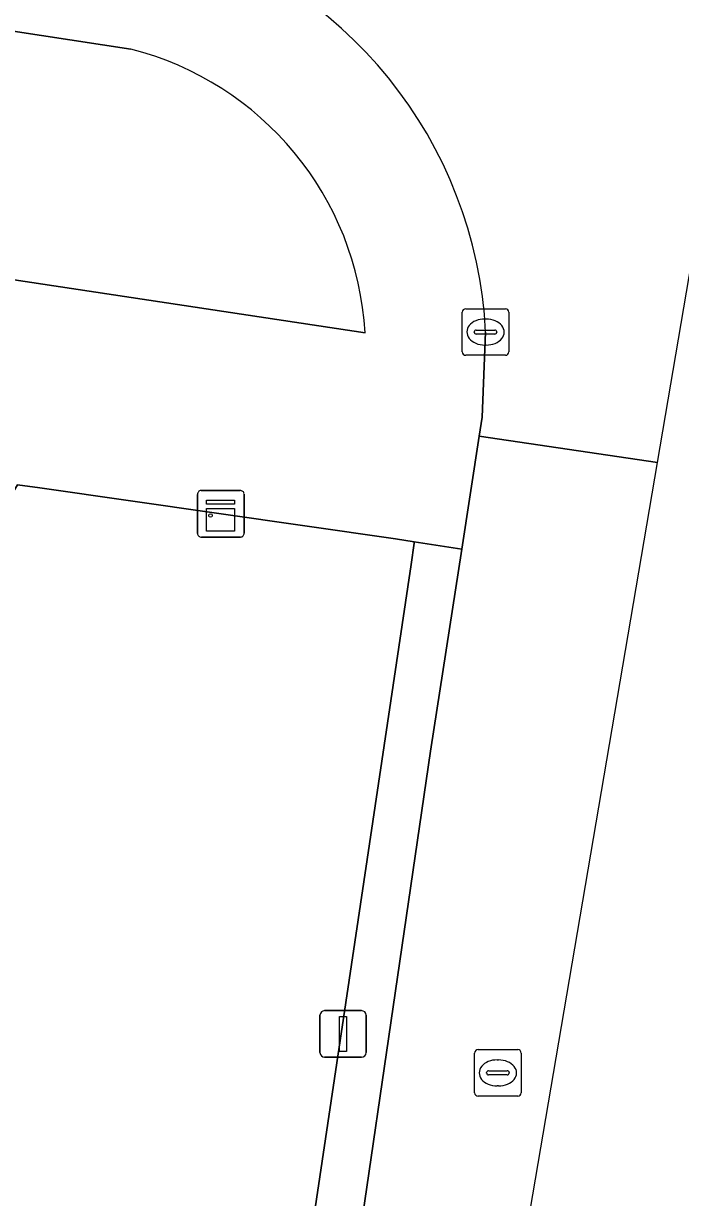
# Model space of a CAD drawing. Extents: x 163008 to 163854, y 382777 to 383982.
# Drawn here: x 163730.48 to 163744.59, y 383157.2 to 383182.42 of the extents above; entities that cross this region are included whole.
import ezdxf

# ---------------------------------------------------------------- set-up
doc = ezdxf.new("R2010")
doc.units = 0
for name, color, linetype in [('IMGEO_Groenvoorziening', 7, 'Continuous'), ('IMGEO_Kast', 7, 'Continuous'), ('IMGEO_Kolk', 7, 'Continuous'), ('IMGEO_Lichtmast', 7, 'Continuous'), ('IMGEO_Rijbaan_lokaal_open', 7, 'Continuous'), ('IMGEO_Rioolput', 7, 'Continuous'), ('IMGEO_Voetpad_open', 7, 'Continuous')]:
    doc.layers.add(name, color=color, linetype=linetype)

msp = doc.modelspace()

# ---------------------------------------------------------------- linework, layer by layer
at = {"layer": 'IMGEO_Groenvoorziening'}
for points in [[(163732.787, 383181.871), (163714.024, 383184.749), (163713.242, 383179.484), (163727.245, 383177.372), (163737.821, 383175.776)], [(163738.807, 383170.8), (163738.87, 383171.257), (163738.875, 383171.285), (163738.469, 383171.348), (163730.834, 383172.445), (163730.358, 383172.511), (163730.167, 383172.202), (163729.895, 383170.477), (163729.863, 383170.272), (163728.492, 383161.586), (163727.809, 383157.198)], [(163736.584, 383155.863), (163738.807, 383170.8)]]:
    msp.add_lwpolyline(points, dxfattribs=at)
msp.add_arc((163731.139, 383175.384), 6.693, 3.3587, 75.7495, dxfattribs=at)
at = {"layer": 'IMGEO_Kast'}
for p, q in [((163734.296, 383172.387), (163735.137, 383172.387)), ((163735.137, 383172.387), (163734.296, 383172.387)), ((163734.221, 383171.462), (163734.221, 383172.303)), ((163734.221, 383172.303), (163734.221, 383171.462)), ((163735.221, 383172.312), (163735.221, 383171.471)), ((163735.221, 383171.471), (163735.221, 383172.312)), ((163735.146, 383171.387), (163734.305, 383171.387)), ((163734.305, 383171.387), (163735.146, 383171.387))]:
    msp.add_line(p, q, dxfattribs=at)
for points in [[(163734.416, 383172.177), (163735.016, 383172.177), (163735.016, 383172.092), (163734.416, 383172.092), (163734.416, 383172.177)], [(163734.416, 383172.002), (163735.016, 383172.002), (163735.016, 383171.513), (163734.416, 383171.513), (163734.416, 383172.002)]]:
    msp.add_lwpolyline(points, dxfattribs=at)
msp.add_circle((163734.5, 383171.851), 0.0377, dxfattribs=at)
for centre, start, end in [((163734.299, 383172.309), 92.4484, 184.2845), ((163734.299, 383172.309), 92.4484, 184.2845), ((163735.143, 383172.309), 2.4484, 94.2845), ((163735.143, 383172.309), 2.4484, 94.2845), ((163734.299, 383171.465), 182.4484, 274.2845), ((163734.299, 383171.465), 182.4484, 274.2845), ((163735.143, 383171.465), 272.4484, 4.2845), ((163735.143, 383171.465), 272.4484, 4.2845)]:
    msp.add_arc(centre, 0.0779, start, end, dxfattribs=at)
at = {"layer": 'IMGEO_Kolk'}
for p, q in [((163739.905, 383175.366), (163739.905, 383176.218)), ((163739.98, 383176.292), (163740.832, 383176.292)), ((163740.906, 383176.218), (163740.906, 383175.366)), ((163740.393, 383176.072), (163740.418, 383176.072)), ((163740.164, 383175.786), (163740.164, 383175.798)), ((163740.602, 383175.749), (163740.204, 383175.749)), ((163740.207, 383175.835), (163740.605, 383175.835)), ((163740.648, 383175.798), (163740.648, 383175.786)), ((163740.416, 383175.512), (163740.391, 383175.512)), ((163740.832, 383175.292), (163739.98, 383175.292))]:
    msp.add_line(p, q, dxfattribs=at)
for points in [[(163739.905, 383175.366), (163739.905, 383176.218)], [(163739.98, 383176.292), (163740.832, 383176.292)], [(163740.906, 383176.218), (163740.906, 383175.366)], [(163740.832, 383175.292), (163739.98, 383175.292)]]:
    msp.add_lwpolyline(points, dxfattribs=at)
for centre, radius, start, end in [((163739.982, 383176.216), 0.0765, 91.552, 178.448), ((163739.982, 383176.216), 0.0765, 91.552, 178.448), ((163740.83, 383176.216), 0.0765, 1.552, 88.448), ((163740.83, 383176.216), 0.0765, 1.552, 88.448), ((163740.204, 383175.795), 0.0403, 85.8775, 175.7526), ((163740.201, 383175.785), 0.0366, 178.938, 274.7102), ((163740.605, 383175.792), 0.043, 264.8664, 352.4533), ((163740.609, 383175.797), 0.0386, 1.7309, 96.639), ((163739.982, 383175.368), 0.0765, 181.552, 268.448), ((163739.982, 383175.368), 0.0765, 181.552, 268.448), ((163740.83, 383175.368), 0.0765, 271.552, 358.448), ((163740.83, 383175.368), 0.0765, 271.552, 358.448)]:
    msp.add_arc(centre, radius, start, end, dxfattribs=at)
for centre, major_axis, ratio, start_param, end_param in [((163740.392, 383175.792), (-0.387, 0.002), 0.722429, 4.712389, 7.853982), ((163740.417, 383175.792), (-0.39, 0.002), 0.717154, 1.570796, 4.712389)]:
    msp.add_ellipse(centre, major_axis=major_axis, ratio=ratio, start_param=start_param, end_param=end_param, dxfattribs=at)
at = {"layer": 'IMGEO_Lichtmast'}
for p, q in [((163736.851, 383160.313), (163736.851, 383161.113)), ((163736.851, 383161.113), (163736.851, 383160.313)), ((163736.951, 383161.213), (163737.741, 383161.213)), ((163737.741, 383161.213), (163736.951, 383161.213)), ((163737.841, 383161.113), (163737.841, 383160.313)), ((163737.841, 383160.313), (163737.841, 383161.113)), ((163737.741, 383160.213), (163736.951, 383160.213)), ((163736.951, 383160.213), (163737.741, 383160.213))]:
    msp.add_line(p, q, dxfattribs=at)
msp.add_lwpolyline([(163737.271, 383161.088), (163737.421, 383161.088), (163737.421, 383160.338), (163737.271, 383160.338), (163737.271, 383161.088)], dxfattribs=at)
for centre, start, end in [((163736.951, 383161.113), 90, 180), ((163736.951, 383161.113), 90, 180), ((163737.741, 383161.113), 0, 90), ((163737.741, 383161.113), 360, 90), ((163736.951, 383160.313), 180, 270), ((163736.951, 383160.313), 180, 270), ((163737.741, 383160.313), 270, 0), ((163737.741, 383160.313), 270, 0)]:
    msp.add_arc(centre, 0.1, start, end, dxfattribs=at)
at = {"layer": 'IMGEO_Rijbaan_lokaal_open'}
for points in [[(163744.099, 383172.988), (163746.534, 383187.298), (163750.175, 383208.693), (163762.268, 383247.208), (163762.179, 383247.236), (163761.396, 383247.481), (163750.285, 383211.692), (163747.459, 383198.683), (163747.459, 383198.309), (163745.883, 383198.594), (163745.839, 383198.43)], [(163740.406, 383175.792), (163740.334, 383173.964), (163740.271, 383173.557), (163744.099, 383172.988)], [(163740.262, 383150.444), (163741.922, 383160.196), (163744.099, 383172.988), (163740.271, 383173.557), (163739.894, 383171.129), (163739.221, 383166.789), (163736.913, 383150.948), (163738.309, 383150.738), (163740.262, 383150.444)]]:
    msp.add_lwpolyline(points, dxfattribs=at)
msp.add_arc((163731.017, 383175.33), 9.401, 2.82, 75.2632, dxfattribs=at)
at = {"layer": 'IMGEO_Rioolput'}
for p, q in [((163740.171, 383159.449), (163740.171, 383160.301)), ((163740.246, 383160.375), (163741.098, 383160.375)), ((163741.172, 383160.301), (163741.172, 383159.449)), ((163740.659, 383160.155), (163740.684, 383160.155)), ((163740.43, 383159.869), (163740.43, 383159.881)), ((163740.868, 383159.832), (163740.47, 383159.832)), ((163740.473, 383159.918), (163740.871, 383159.918)), ((163740.914, 383159.881), (163740.914, 383159.869)), ((163740.682, 383159.595), (163740.657, 383159.595)), ((163741.098, 383159.375), (163740.246, 383159.375))]:
    msp.add_line(p, q, dxfattribs=at)
for points in [[(163740.171, 383159.449), (163740.171, 383160.301)], [(163740.246, 383160.375), (163741.098, 383160.375)], [(163741.172, 383160.301), (163741.172, 383159.449)], [(163741.098, 383159.375), (163740.246, 383159.375)]]:
    msp.add_lwpolyline(points, dxfattribs=at)
for centre, radius, start, end in [((163740.248, 383160.299), 0.0765, 91.552, 178.448), ((163740.248, 383160.299), 0.0765, 91.552, 178.448), ((163741.096, 383160.299), 0.0765, 1.552, 88.448), ((163741.096, 383160.299), 0.0765, 1.552, 88.448), ((163740.47, 383159.878), 0.0403, 85.8775, 175.7526), ((163740.467, 383159.868), 0.0366, 178.938, 274.7102), ((163740.871, 383159.875), 0.043, 264.8664, 352.4533), ((163740.875, 383159.88), 0.0386, 1.7309, 96.639), ((163740.248, 383159.451), 0.0765, 181.552, 268.448), ((163740.248, 383159.451), 0.0765, 181.552, 268.448), ((163741.096, 383159.451), 0.0765, 271.552, 358.448), ((163741.096, 383159.451), 0.0765, 271.552, 358.448)]:
    msp.add_arc(centre, radius, start, end, dxfattribs=at)
for centre, major_axis, ratio, start_param, end_param in [((163740.658, 383159.875), (-0.387, 0.002), 0.722429, 4.712389, 7.853982), ((163740.683, 383159.875), (-0.39, 0.002), 0.717154, 1.570796, 4.712389)]:
    msp.add_ellipse(centre, major_axis=major_axis, ratio=ratio, start_param=start_param, end_param=end_param, dxfattribs=at)
at = {"layer": 'IMGEO_Voetpad_open'}
for points in [[(163672.791, 383187.707), (163672.507, 383185.752), (163676.436, 383180.421), (163676.757, 383180.227), (163679.151, 383179.843), (163697.534, 383177.061), (163726.338, 383172.701), (163730.167, 383172.202), (163730.358, 383172.511), (163730.834, 383172.445), (163738.469, 383171.348), (163738.875, 383171.285), (163739.894, 383171.129), (163740.271, 383173.557), (163740.334, 383173.964), (163740.406, 383175.792)], [(163713.242, 383179.484), (163714.024, 383184.749), (163732.787, 383181.871)], [(163737.821, 383175.776), (163727.245, 383177.372), (163713.242, 383179.484)], [(163727.642, 383099.228), (163727.659, 383100.795), (163727.945, 383102.781), (163728.38, 383104.264), (163730.548, 383109.231), (163730.949, 383110.749), (163736.913, 383150.948), (163739.221, 383166.789), (163739.894, 383171.129), (163738.875, 383171.285), (163738.87, 383171.257), (163738.807, 383170.8), (163736.584, 383155.863)]]:
    msp.add_lwpolyline(points, dxfattribs=at)
for centre, radius, start, end in [((163731.017, 383175.33), 9.401, 2.82, 75.2632), ((163731.139, 383175.384), 6.693, 3.3587, 75.7495)]:
    msp.add_arc(centre, radius, start, end, dxfattribs=at)

doc.saveas('drawing.dxf')
